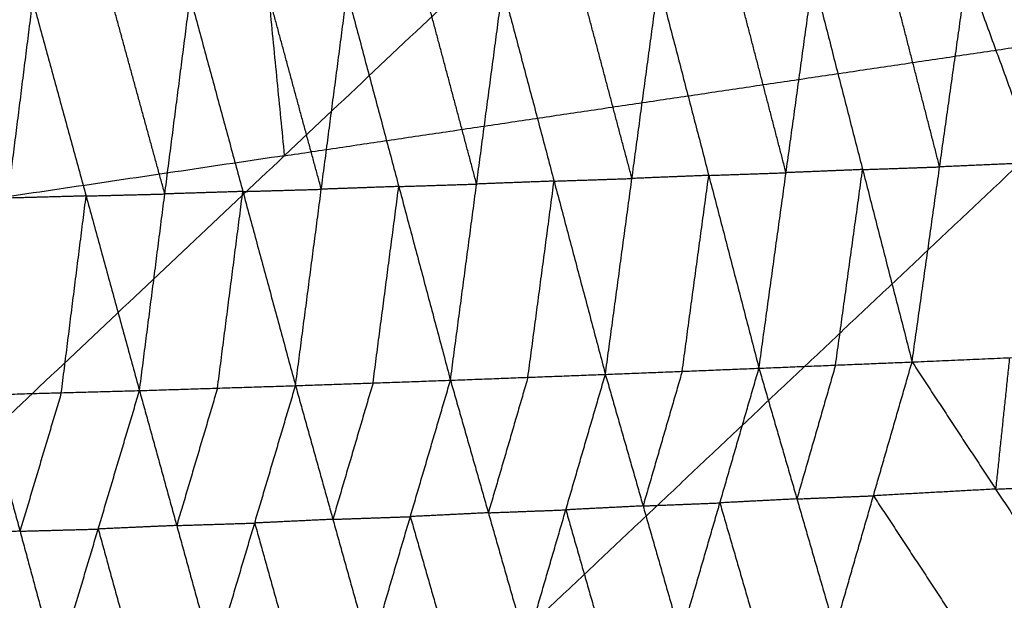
# Model space of a CAD drawing. Header units: millimetres. Extents: x -106 to 110, y -96 to 120.
# Tile 452 of 656: x 14.37 to 19.78, y -85.99 to -82.79. Entities that reach past the tile are written whole.
import ezdxf

# ---------------------------------------------------------------- set-up
doc = ezdxf.new("R2010")
doc.units = ezdxf.units.MM
doc.header["$MEASUREMENT"] = 0
doc.layers.add('Default', color=7, linetype='Continuous', true_color=0x000000)

msp = doc.modelspace()

# ---------------------------------------------------------------- linework, layer by layer
at = {"layer": 'Default'}
for points in [[(11.6155, -87.5087, 12.0172), (15.8206, -83.5419, 10.5669), (20.0257, -79.5752, 9.1165)], [(15.4961, -80.2471, 9.1165), (15.6584, -81.8945, 9.8417), (15.8206, -83.5419, 10.5669)], [(19.4235, -83.6032, 5.429), (19.2875, -83.0746, 4.9085), (19.1514, -82.546, 4.388)], [(19.2719, -84.6752, 6.441), (19.4235, -83.6032, 5.429), (19.575, -82.5312, 4.417)], [(19.575, -82.5312, 4.417), (19.9589, -83.58, 5.4649), (20.3427, -84.6288, 6.5128)], [(17.7318, -83.6669, 5.3173), (17.5908, -83.1359, 4.7957), (17.4497, -82.6049, 4.2741)], [(17.5858, -84.7434, 6.3329), (17.7318, -83.6669, 5.3173), (17.8779, -82.5904, 4.3017)], [(17.8779, -82.5904, 4.3017), (18.1541, -83.65, 5.3438), (18.4303, -84.7097, 6.3859)], [(18.5791, -83.6352, 5.3724), (18.441, -83.1054, 4.8514), (18.3029, -82.5756, 4.3304)], [(18.4303, -84.7097, 6.3859), (18.5791, -83.6352, 5.3724), (18.7279, -82.5607, 4.359)], [(18.7279, -82.5607, 4.359), (18.9999, -83.6179, 5.4), (19.2719, -84.6752, 6.441)], [(16.024, -83.7261, 5.2153), (15.8791, -83.1925, 4.6936), (15.7343, -82.659, 4.1718)], [(15.8822, -84.8055, 6.2355), (16.024, -83.7261, 5.2153), (16.1657, -82.6466, 4.1951)], [(16.1657, -82.6466, 4.1951), (16.4499, -83.7111, 5.2387), (16.7341, -84.7757, 6.2824)], [(16.8778, -83.6975, 5.2644), (16.7357, -83.1652, 4.7426), (16.5936, -82.633, 4.2208)], [(16.7341, -84.7757, 6.2824), (16.8778, -83.6975, 5.2644), (17.0214, -82.6194, 4.2465)], [(17.0214, -82.6194, 4.2465), (17.3036, -83.6814, 5.2897), (17.5858, -84.7434, 6.3329)], [(14.1646, -84.8562, 6.1551), (14.301, -83.7749, 5.1319), (14.4375, -82.6935, 4.1087)], [(14.4375, -82.6935, 4.1087), (14.7309, -83.763, 5.1507), (15.0244, -84.8325, 6.1927)], [(15.1637, -83.752, 5.1706), (15.0169, -83.2172, 4.6496), (14.8702, -82.6825, 4.1286)], [(15.0244, -84.8325, 6.1927), (15.1637, -83.752, 5.1706), (15.3029, -82.6714, 4.1485)], [(15.3029, -82.6714, 4.1485), (15.5926, -83.7385, 5.192), (15.8822, -84.8055, 6.2355)], [(15.8206, -83.5419, 10.5669), (18.2461, -83.1821, 10.5669), (20.6716, -82.8223, 10.5669)], [(20.6716, -82.8223, 10.5669), (18.5691, -84.8057, 11.292), (16.4665, -86.7891, 12.0172)], [(15.8206, -83.5419, 10.5669), (13.5558, -83.8779, 10.5669), (11.291, -84.2138, 10.5669)], [(19.9589, -83.58, 5.4649), (19.6912, -83.5916, 5.447), (19.4235, -83.6032, 5.429)], [(18.1541, -83.65, 5.3438), (18.3666, -83.6426, 5.3581), (18.5791, -83.6352, 5.3724)], [(18.9999, -83.6179, 5.4), (18.7895, -83.6266, 5.3862), (18.5791, -83.6352, 5.3724)], [(18.8511, -84.6924, 6.4135), (18.9255, -84.1552, 5.9067), (18.9999, -83.6179, 5.4)], [(18.9999, -83.6179, 5.4), (19.2117, -83.6106, 5.4145), (19.4235, -83.6032, 5.429)], [(17.3036, -83.6814, 5.2897), (17.0907, -83.6895, 5.2771), (16.8778, -83.6975, 5.2644)], [(17.1599, -84.7595, 6.3076), (17.2318, -84.2205, 5.7987), (17.3036, -83.6814, 5.2897)], [(17.3036, -83.6814, 5.2897), (17.5177, -83.6741, 5.3035), (17.7318, -83.6669, 5.3173)], [(18.1541, -83.65, 5.3438), (17.943, -83.6585, 5.3306), (17.7318, -83.6669, 5.3173)], [(18.008, -84.7266, 6.3594), (18.0811, -84.1883, 5.8516), (18.1541, -83.65, 5.3438)], [(15.5926, -83.7385, 5.192), (15.3781, -83.7452, 5.1813), (15.1637, -83.752, 5.1706)], [(15.4533, -84.819, 6.2141), (15.5229, -84.2788, 5.7031), (15.5926, -83.7385, 5.192)], [(15.5926, -83.7385, 5.192), (15.8083, -83.7323, 5.2037), (16.024, -83.7261, 5.2153)], [(16.4499, -83.7111, 5.2387), (16.2369, -83.7186, 5.227), (16.024, -83.7261, 5.2153)], [(16.3082, -84.7906, 6.2589), (16.379, -84.2509, 5.7488), (16.4499, -83.7111, 5.2387)], [(16.4499, -83.7111, 5.2387), (16.6638, -83.7043, 5.2516), (16.8778, -83.6975, 5.2644)], [(14.7309, -83.763, 5.1507), (14.516, -83.7689, 5.1413), (14.301, -83.7749, 5.1319)], [(14.5945, -84.8443, 6.1739), (14.6627, -84.3037, 5.6623), (14.7309, -83.763, 5.1507)], [(14.7309, -83.763, 5.1507), (14.9473, -83.7575, 5.1607), (15.1637, -83.752, 5.1706)], [(19.2719, -84.6752, 6.441), (19.8073, -84.652, 6.4769), (20.3427, -84.6288, 6.5128)], [(19.8073, -84.652, 6.4769), (19.7694, -85.0129, 7.1744), (19.7314, -85.3739, 7.8719)], [(17.5858, -84.7434, 6.3329), (18.008, -84.7266, 6.3594), (18.4303, -84.7097, 6.3859)], [(18.0004, -86.1898, 9.1673), (18.2153, -85.4497, 7.7766), (18.4303, -84.7097, 6.3859)], [(18.4303, -84.7097, 6.3859), (18.8511, -84.6924, 6.4135), (19.2719, -84.6752, 6.441)], [(18.4303, -84.7097, 6.3859), (18.6387, -85.428, 7.8015), (18.8471, -86.1462, 9.2171)], [(18.8511, -84.6924, 6.4135), (18.7449, -85.0602, 7.1075), (18.6387, -85.428, 7.8015)], [(18.8471, -86.1462, 9.2171), (19.0595, -85.4107, 7.8291), (19.2719, -84.6752, 6.441)], [(19.2719, -84.6752, 6.441), (19.7314, -85.3739, 7.8719), (20.1908, -86.0726, 9.3027)], [(16.7341, -84.7757, 6.2824), (17.1599, -84.7595, 6.3076), (17.5858, -84.7434, 6.3329)], [(17.1599, -84.7595, 6.3076), (17.0512, -85.1319, 7.0047), (16.9424, -85.5042, 7.7018)], [(17.1508, -86.2327, 9.1212), (17.3683, -85.4881, 7.727), (17.5858, -84.7434, 6.3329)], [(17.5858, -84.7434, 6.3329), (17.7931, -85.4666, 7.7501), (18.0004, -86.1898, 9.1673)], [(18.008, -84.7266, 6.3594), (17.9006, -85.0966, 7.0547), (17.7931, -85.4666, 7.7501)], [(15.0244, -84.8325, 6.1927), (15.4533, -84.819, 6.2141), (15.8822, -84.8055, 6.2355)], [(15.4533, -84.819, 6.2141), (15.3412, -85.1966, 6.9148), (15.229, -85.5741, 7.6154)], [(15.4335, -86.3156, 9.038), (15.6579, -85.5606, 7.6368), (15.8822, -84.8055, 6.2355)], [(15.8822, -84.8055, 6.2355), (16.3082, -84.7906, 6.2589), (16.7341, -84.7757, 6.2824)], [(15.8822, -84.8055, 6.2355), (16.0875, -85.5402, 7.6568), (16.2928, -86.2749, 9.0781)], [(16.3082, -84.7906, 6.2589), (16.1978, -85.1654, 6.9579), (16.0875, -85.5402, 7.6568)], [(16.2928, -86.2749, 9.0781), (16.5134, -85.5253, 7.6802), (16.7341, -84.7757, 6.2824)], [(16.7341, -84.7757, 6.2824), (16.9424, -85.5042, 7.7018), (17.1508, -86.2327, 9.1212)], [(14.1646, -84.8562, 6.1551), (14.5945, -84.8443, 6.1739), (15.0244, -84.8325, 6.1927)], [(14.1646, -84.8562, 6.1551), (14.3674, -85.6053, 7.5778), (14.5703, -86.3545, 9.0006)], [(14.5945, -84.8443, 6.1739), (14.481, -85.2248, 6.8759), (14.3674, -85.6053, 7.5778)], [(14.5703, -86.3545, 9.0006), (14.7973, -85.5935, 7.5967), (15.0244, -84.8325, 6.1927)], [(15.0244, -84.8325, 6.1927), (15.229, -85.5741, 7.6154), (15.4335, -86.3156, 9.038)], [(19.7314, -85.3739, 7.8719), (19.9991, -85.3623, 7.8898), (20.2668, -85.3507, 7.9077)], [(18.6387, -85.428, 7.8015), (18.8491, -85.4193, 7.8153), (19.0595, -85.4107, 7.8291)], [(19.7314, -85.3739, 7.8719), (19.3955, -85.3923, 7.8505), (19.0595, -85.4107, 7.8291)], [(19.0595, -85.4107, 7.8291), (19.2893, -85.76, 8.5445), (19.519, -86.1094, 9.2599)], [(17.7931, -85.4666, 7.7501), (17.5807, -85.4773, 7.7386), (17.3683, -85.4881, 7.727)], [(17.7931, -85.4666, 7.7501), (18.0042, -85.4582, 7.7634), (18.2153, -85.4497, 7.7766)], [(18.6387, -85.428, 7.8015), (18.427, -85.4389, 7.7891), (18.2153, -85.4497, 7.7766)], [(18.2153, -85.4497, 7.7766), (18.3195, -85.8089, 8.4844), (18.4237, -86.168, 9.1922)], [(16.0875, -85.5402, 7.6568), (16.3005, -85.5328, 7.6685), (16.5134, -85.5253, 7.6802)], [(16.9424, -85.5042, 7.7018), (16.7279, -85.5148, 7.691), (16.5134, -85.5253, 7.6802)], [(16.5134, -85.5253, 7.6802), (16.6176, -85.8896, 8.3899), (16.7218, -86.2538, 9.0996)], [(16.9424, -85.5042, 7.7018), (17.1553, -85.4961, 7.7144), (17.3683, -85.4881, 7.727)], [(17.3683, -85.4881, 7.727), (17.4719, -85.8497, 8.4356), (17.5756, -86.2113, 9.1442)], [(15.229, -85.5741, 7.6154), (15.0132, -85.5838, 7.606), (14.7973, -85.5935, 7.5967)], [(15.229, -85.5741, 7.6154), (15.4434, -85.5673, 7.6261), (15.6579, -85.5606, 7.6368)], [(16.0875, -85.5402, 7.6568), (15.8727, -85.5504, 7.6468), (15.6579, -85.5606, 7.6368)], [(15.6579, -85.5606, 7.6368), (15.7605, -85.9279, 8.3474), (15.8631, -86.2953, 9.058)], [(14.3674, -85.6053, 7.5778), (14.1514, -85.6145, 7.5691), (13.9354, -85.6236, 7.5603)], [(14.3674, -85.6053, 7.5778), (14.5824, -85.5994, 7.5873), (14.7973, -85.5935, 7.5967)], [(14.7973, -85.5935, 7.5967), (14.8996, -85.9643, 8.308), (15.0019, -86.3351, 9.0193)]]:
    msp.add_open_spline(points, degree=2, dxfattribs=at)

doc.saveas('drawing.dxf')
